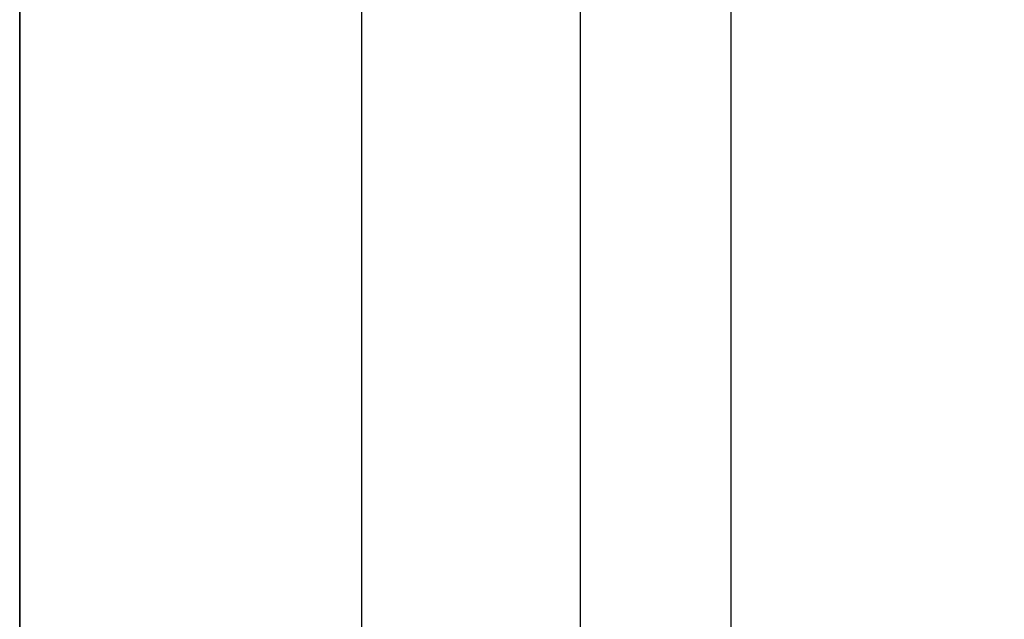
# Model space of a CAD drawing. Header units: millimetres. Extents: x -1100 to 1100, y -7 to 710.
# Tile 428 of 507: x 715 to 720.43, y 691.31 to 694.62. Entities that reach past the tile are written whole.
import ezdxf

# ---------------------------------------------------------------- set-up
doc = ezdxf.new("R2010")
doc.units = ezdxf.units.MM
doc.header["$MEASUREMENT"] = 0
doc.layers.add('IGES LEVEL 15', color=7, linetype='Continuous')

msp = doc.modelspace()

# ---------------------------------------------------------------- linework, layer by layer
at = {"layer": 'IGES LEVEL 15'}
for points in [[(715, 691, 319.0001), (715, 698.5, 319.0001), (715, 706, 319.0001)], [(715, 706, 311.0001), (715, 698.5, 311.0001), (715, 691, 311.0001)], [(715, 691, -310.9999), (715, 698.5, -310.9999), (715, 706, -310.9999)], [(715, 706, -318.9999), (715, 698.5, -318.9999), (715, 691, -318.9999)]]:
    msp.add_open_spline(points, degree=2, dxfattribs=at)
at = {"layer": 'IGES LEVEL 15', "color": 253}
for points in [[(715, 706, -310.9999), (715, 698.5, -310.9999), (715, 691, -310.9999)], [(715, 691, -318.9999), (715, 698.5, -318.9999), (715, 706, -318.9999)], [(715, 706, 319.0001), (715, 698.5, 319.0001), (715, 691, 319.0001)], [(715, 691, 311.0001), (715, 698.5, 311.0001), (715, 706, 311.0001)], [(715, 706, 311.0001), (715, 698.5, 311.0001), (715, 691, 311.0001)], [(715, 691, 319.0001), (715, 698.5, 319.0001), (715, 706, 319.0001)], [(715, 706, -318.9999), (715, 698.5, -318.9999), (715, 691, -318.9999)], [(715, 691, -310.9999), (715, 698.5, -310.9999), (715, 706, -310.9999)], [(716.8856, 706, -311.4723), (716.8856, 698.5, -311.4723), (716.8856, 691, -311.4723)], [(716.8856, 706, 318.5277), (716.8856, 698.5, 318.5277), (716.8856, 691, 318.5277)], [(718.092, 706, -317.5375), (718.092, 698.5, -317.5375), (718.092, 691, -317.5375)], [(718.092, 706, 312.4625), (718.092, 698.5, 312.4625), (718.092, 691, 312.4625)], [(718.9231, 706, -314.2196), (718.9231, 698.5, -314.2196), (718.9231, 691, -314.2196)], [(718.9231, 706, 315.7804), (718.9231, 698.5, 315.7804), (718.9231, 691, 315.7804)], [(719.2096, 701, -453.9864), (708.5508, 696, -431.3725), (697.8921, 691, -408.7585)], [(725.1104, 701, 451.1853), (714.326, 696, 428.6309), (703.5416, 691, 406.0766)]]:
    msp.add_open_spline(points, degree=2, dxfattribs=at)

doc.saveas('drawing.dxf')
